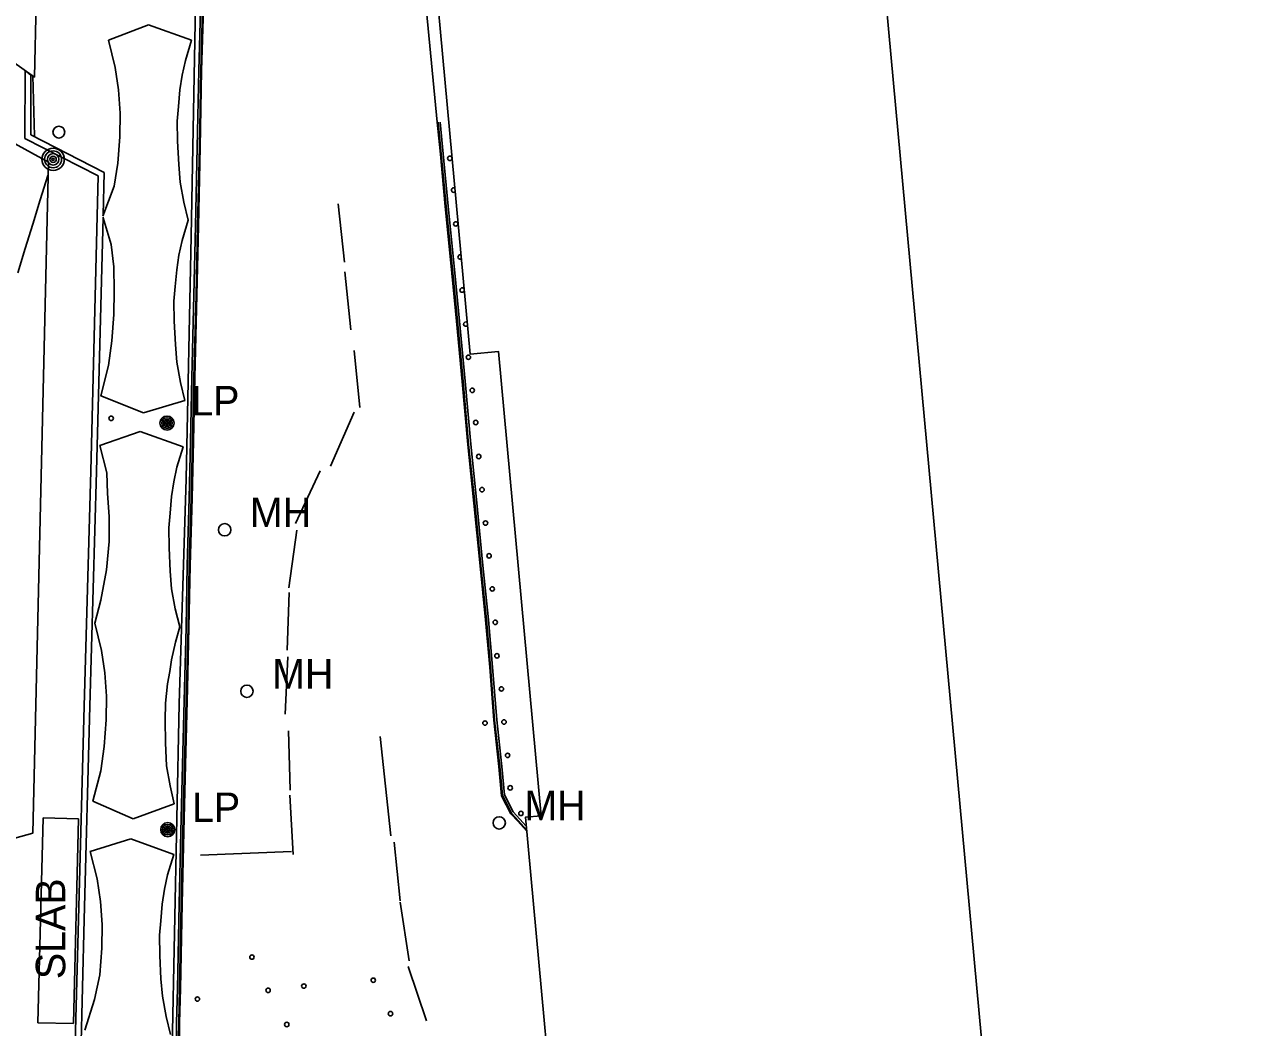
# Model space of a CAD drawing. Extents: x 368532 to 392481, y 10654822 to 10676899.
# Drawn here: x 384762.8 to 384971.4, y 10655775.2 to 10655945.3 of the extents above; entities that cross this region are included whole.
import ezdxf

# ---------------------------------------------------------------- set-up
doc = ezdxf.new("R2010")
doc.units = 0
for name, color, linetype in [('p_Catenary', 7, 'Continuous'), ('p_dtm sidewalk', 7, 'Continuous'), ('p_dtm slab', 7, 'Continuous'), ('p_road - paved curb', 7, 'Continuous'), ('p_road conc barrier', 7, 'Continuous'), ('p_road general road feature', 7, 'Continuous'), ('p_structure building', 7, 'Continuous'), ('p_structure fence', 7, 'Continuous'), ('p_structure unidentified', 7, 'Continuous'), ('p_structure wall', 7, 'Continuous'), ('p_utility general pole', 7, 'Continuous'), ('p_utility guy anchor', 7, 'Continuous'), ('p_utility manhole', 7, 'Continuous')]:
    doc.layers.add(name, color=color, linetype=linetype)

msp = doc.modelspace()

# ---------------------------------------------------------------- linework, layer by layer
at = {"layer": 'p_Catenary'}
msp.add_lwpolyline([(384761.63, 10655903.18), (384762.9, 10655907.3), (384764.17, 10655911.43), (384765.44, 10655915.55), (384766.71, 10655919.68)], dxfattribs=at)
at = {"layer": 'p_dtm sidewalk'}
msp.add_line((384764.48, 10655926.41), (384764.17, 10655936.6), dxfattribs=at)
at = {"layer": 'p_dtm slab'}
for p, q in [((384765.05, 10655775.97), (384765.94, 10655810.73)), ((384765.94, 10655810.73), (384771.96, 10655810.58)), ((384771.96, 10655810.58), (384771.08, 10655775.82)), ((384771.08, 10655775.82), (384765.05, 10655775.97))]:
    msp.add_line(p, q, dxfattribs=at)
at = {"layer": 'p_road - paved curb'}
for p, q in [((384792.71, 10655949.89), (384792.34, 10655937.52)), ((384793.06, 10655949.88), (384792.69, 10655937.51)), ((384793.21, 10655949.88), (384792.84, 10655937.51)), ((384832.84, 10655928.72), (384831.02, 10655947.59)), ((384792.34, 10655937.52), (384792.1, 10655924.53)), ((384792.69, 10655937.51), (384792.45, 10655924.52)), ((384792.84, 10655937.51), (384792.6, 10655924.52)), ((384833.36, 10655923.32), (384832.84, 10655928.72)), ((384833.51, 10655923.33), (384832.99, 10655928.73)), ((384833.86, 10655923.37), (384833.34, 10655928.77)), ((384792.1, 10655924.53), (384791.78, 10655911.13)), ((384792.45, 10655924.52), (384792.13, 10655911.12)), ((384792.6, 10655924.52), (384792.28, 10655911.12)), ((384834.19, 10655914.44), (384833.36, 10655923.32)), ((384834.34, 10655914.45), (384833.51, 10655923.33)), ((384834.69, 10655914.49), (384833.86, 10655923.37)), ((384835.3, 10655903.15), (384834.19, 10655914.44)), ((384835.45, 10655903.16), (384834.34, 10655914.45)), ((384835.8, 10655903.2), (384834.69, 10655914.49)), ((384791.78, 10655911.13), (384791.54, 10655899.41)), ((384792.13, 10655911.12), (384791.89, 10655899.4)), ((384792.28, 10655911.12), (384792.04, 10655899.4)), ((384836.1, 10655894.96), (384835.3, 10655903.15)), ((384836.25, 10655894.97), (384835.45, 10655903.16)), ((384836.6, 10655895.01), (384835.8, 10655903.2)), ((384791.54, 10655899.41), (384791.19, 10655885.45)), ((384791.89, 10655899.4), (384791.54, 10655885.44)), ((384792.04, 10655899.4), (384791.69, 10655885.44)), ((384837.05, 10655884.73), (384836.1, 10655894.96)), ((384837.2, 10655884.74), (384836.25, 10655894.97)), ((384837.55, 10655884.78), (384836.6, 10655895.01)), ((384791.19, 10655885.45), (384790.93, 10655874.64)), ((384791.54, 10655885.44), (384791.28, 10655874.63)), ((384791.69, 10655885.44), (384791.43, 10655874.63)), ((384838, 10655874.04), (384837.05, 10655884.73)), ((384838.15, 10655874.05), (384837.2, 10655884.74)), ((384838.5, 10655874.09), (384837.55, 10655884.78)), ((384790.93, 10655874.64), (384790.71, 10655864.97)), ((384791.28, 10655874.63), (384791.06, 10655864.96)), ((384791.43, 10655874.63), (384791.21, 10655864.96)), ((384839.03, 10655864.13), (384838, 10655874.04)), ((384839.18, 10655864.15), (384838.15, 10655874.05)), ((384839.53, 10655864.18), (384838.5, 10655874.09)), ((384790.71, 10655864.97), (384790.39, 10655853.57)), ((384791.06, 10655864.96), (384790.74, 10655853.56)), ((384791.21, 10655864.96), (384790.89, 10655853.56)), ((384840.03, 10655854.05), (384839.03, 10655864.13)), ((384840.18, 10655854.07), (384839.18, 10655864.15)), ((384840.53, 10655854.1), (384839.53, 10655864.18)), ((384790.39, 10655853.57), (384790.19, 10655843)), ((384790.74, 10655853.56), (384790.54, 10655842.99)), ((384790.89, 10655853.56), (384790.69, 10655842.99)), ((384841.03, 10655844.29), (384840.03, 10655854.05)), ((384841.18, 10655844.3), (384840.18, 10655854.07)), ((384841.53, 10655844.34), (384840.53, 10655854.1)), ((384841.73, 10655836.26), (384841.03, 10655844.29)), ((384841.88, 10655836.27), (384841.18, 10655844.3)), ((384842.23, 10655836.3), (384841.53, 10655844.34)), ((384790.19, 10655843), (384789.93, 10655832.73)), ((384790.54, 10655842.99), (384790.28, 10655832.72)), ((384790.69, 10655842.99), (384790.43, 10655832.72)), ((384842.42, 10655827.3), (384841.73, 10655836.26)), ((384842.57, 10655827.31), (384841.88, 10655836.27)), ((384842.92, 10655827.35), (384842.23, 10655836.3)), ((384789.93, 10655832.73), (384789.58, 10655819.72)), ((384790.28, 10655832.72), (384789.93, 10655819.71)), ((384790.43, 10655832.72), (384790.08, 10655819.71)), ((384843.28, 10655819.41), (384842.42, 10655827.3)), ((384843.43, 10655819.43), (384842.57, 10655827.31)), ((384843.78, 10655819.46), (384842.92, 10655827.35)), ((384789.58, 10655819.72), (384789.29, 10655808.37)), ((384789.93, 10655819.71), (384789.64, 10655808.36)), ((384790.08, 10655819.71), (384789.79, 10655808.36)), ((384843.74, 10655814.47), (384843.28, 10655819.41)), ((384843.89, 10655814.51), (384843.43, 10655819.43)), ((384844.23, 10655814.61), (384843.78, 10655819.46)), ((384845.31, 10655811.43), (384843.74, 10655814.47)), ((384845.43, 10655811.52), (384843.89, 10655814.51)), ((384845.72, 10655811.72), (384844.23, 10655814.61)), ((384846.48, 10655810.14), (384845.31, 10655811.43)), ((384846.59, 10655810.24), (384845.43, 10655811.52)), ((384846.85, 10655810.48), (384845.72, 10655811.72)), ((384847.97, 10655808.5), (384846.48, 10655810.14)), ((384847.98, 10655808.71), (384846.59, 10655810.24)), ((384847.93, 10655809.29), (384846.85, 10655810.48)), ((384789.29, 10655808.37), (384789.02, 10655796.16)), ((384789.64, 10655808.36), (384789.37, 10655796.15)), ((384789.79, 10655808.36), (384789.52, 10655796.15)), ((384789.02, 10655796.16), (384788.73, 10655781.72)), ((384789.37, 10655796.15), (384789.08, 10655781.71)), ((384789.52, 10655796.15), (384789.23, 10655781.71)), ((384788.73, 10655781.72), (384788.6, 10655776)), ((384789.08, 10655781.71), (384788.95, 10655775.99)), ((384789.23, 10655781.71), (384789.1, 10655775.99)), ((384788.6, 10655776), (384788.52, 10655770.1)), ((384788.95, 10655775.99), (384788.87, 10655770.09)), ((384789.1, 10655775.99), (384789.02, 10655770.09))]:
    msp.add_line(p, q, dxfattribs=at)
at = {"layer": 'p_road conc barrier'}
for p, q in [((384816.02, 10655914.88), (384817.11, 10655905.02)), ((384817.12, 10655903.35), (384818.15, 10655893.54)), ((384818.72, 10655890), (384819.71, 10655880.34)), ((384818.71, 10655879.54), (384814.71, 10655870.4)), ((384812.97, 10655869.57), (384808.77, 10655860.65)), ((384809.01, 10655859.53), (384807.66, 10655849.76)), ((384809.01, 10655859.54), (384809.01, 10655859.53)), ((384807.7, 10655848.95), (384807.34, 10655839.18)), ((384807.49, 10655838.05), (384807.03, 10655828.29)), ((384807.56, 10655825.5), (384807.86, 10655815.46)), ((384807.86, 10655815.46), (384807.86, 10655815.44)), ((384807.83, 10655814.56), (384808.4, 10655804.5)), ((384825.49, 10655806.58), (384826.51, 10655796.67)), ((384826.53, 10655796.41), (384828.08, 10655786.45)), ((384827.89, 10655785.48), (384830.98, 10655776.28))]:
    msp.add_line(p, q, dxfattribs=at)
at = {"layer": 'p_road general road feature'}
for p, q in [((384766.86, 10655921.95), (384758.83, 10655926.38)), ((384764.17, 10655808.12), (384766.86, 10655921.95)), ((384712.23, 10655793.92), (384764.17, 10655808.12))]:
    msp.add_line(p, q, dxfattribs=at)
at = {"layer": 'p_structure building'}
for points in [[(384766.45, 10656013.5), (384767.81, 10656067.83), (384757.58, 10656074.98), (384761.49, 10656080.72), (384741.66, 10656094.48), (384737.71, 10656088.76), (384727.01, 10656096.23), (384675.43, 10656023.35), (384676.32, 10656022.75), (384668.14, 10656011.7), (384709.1, 10655982.71), (384705.94, 10655977.94), (384764.47, 10655936.38), (384765.61, 10655987.1), (384765.69, 10655989.75)], [(384777.01, 10655942.65), (384783.82, 10655945.27)], [(384783.82, 10655945.27), (384791.1, 10655942.65), (384790.08, 10655939.2), (384789.54, 10655936.73), (384789.16, 10655934.22), (384788.91, 10655931.39), (384788.69, 10655928.93), (384788.72, 10655925.53), (384788.94, 10655921.55), (384789.17, 10655918.58), (384789.79, 10655915.15), (384790.55, 10655912.1)], [(384776.06, 10655912.78), (384777.97, 10655917.86), (384778.61, 10655921.77), (384778.96, 10655926.25), (384779.01, 10655930.29), (384778.74, 10655934.22), (384778.16, 10655938.02), (384777.01, 10655942.65)], [(384782.95, 10655879.45), (384775.71, 10655882.34), (384777.04, 10655887.45), (384777.62, 10655891.62), (384777.96, 10655896.1), (384778.01, 10655900.15), (384777.95, 10655904.19), (384777.47, 10655908), (384776.12, 10655912.52)], [(384790.55, 10655912.1), (384789.52, 10655908.65), (384788.98, 10655906.18), (384788.61, 10655903.67), (384788.35, 10655900.84), (384788.13, 10655898.38), (384788.17, 10655894.98), (384788.38, 10655891), (384788.61, 10655888.03), (384789.23, 10655884.6), (384790, 10655881.55)], [(384790, 10655881.55), (384782.95, 10655879.45)], [(384775.58, 10655873.88), (384782.39, 10655876.29)], [(384782.39, 10655876.29), (384789.68, 10655873.66), (384788.65, 10655870.22), (384788.11, 10655867.75), (384787.74, 10655865.23), (384787.48, 10655862.4), (384787.26, 10655859.95), (384787.3, 10655856.55), (384787.51, 10655852.57), (384787.74, 10655849.6), (384788.36, 10655846.16), (384789.13, 10655843.11)], [(384774.69, 10655843.74), (384775.75, 10655847.67), (384776.71, 10655852.81), (384777.15, 10655857.62), (384777.14, 10655861.82), (384776.87, 10655865.74), (384776.72, 10655869.25), (384775.58, 10655873.88)], [(384781.21, 10655810.56), (384774.38, 10655813.57), (384775.72, 10655818.68), (384776.29, 10655822.85), (384776.64, 10655827.34), (384776.68, 10655831.38), (384776.42, 10655835.3), (384775.83, 10655839.11), (384774.69, 10655843.74)], [(384789.13, 10655843.11), (384788.43, 10655840.53), (384787.71, 10655837.52), (384787.42, 10655835.54), (384787.02, 10655833.45), (384786.68, 10655830.19), (384786.64, 10655827.27), (384786.69, 10655823.44), (384786.9, 10655819.57), (384787.52, 10655816.13), (384788.18, 10655813.08)], [(384788.18, 10655813.08), (384781.21, 10655810.56)], [(384773.94, 10655804.99), (384780.82, 10655807.14)], [(384780.82, 10655807.14), (384788.1, 10655804.51), (384787.07, 10655801.06), (384786.54, 10655798.6), (384786.16, 10655796.08), (384785.91, 10655793.25), (384785.69, 10655790.8), (384785.72, 10655787.39), (384785.94, 10655783.41), (384786.17, 10655780.45), (384786.79, 10655777.01), (384787.55, 10655773.96)], [(384773, 10655774.69), (384774.65, 10655779.92), (384775.54, 10655784.1), (384775.89, 10655788.59), (384775.93, 10655792.63), (384775.67, 10655796.55), (384775.08, 10655800.36), (384773.94, 10655804.99)]]:
    msp.add_lwpolyline(points, dxfattribs=at)
msp.add_lwpolyline([(384971.35, 10655564.75), (384788.85, 10655547.93), (384788.69, 10655549.69), (384794.27, 10655550.21), (384791.14, 10655584.24), (384868.01, 10655591.32), (384847.79, 10655810.84), (384850.47, 10655811.08), (384843.21, 10655889.85), (384838.41, 10655889.41), (384827.95, 10656003.01), (384845.37, 10656004.62), (384845.16, 10656006.86), (384886.2, 10656010.64), (384886.37, 10656008.78), (384903.34, 10656010.35), (384941.31, 10655598.22), (384968.04, 10655600.68)], close=True, dxfattribs=at)
at = {"layer": 'p_structure fence'}
for p, q in [((384791.06, 10655909.42), (384791.79, 10655948.59)), ((384790.2, 10655868.22), (384791.06, 10655909.42)), ((384789.05, 10655830.04), (384790.2, 10655868.22)), ((384787.83, 10655771.7), (384789.05, 10655830.04)), ((384824.96, 10655807.67), (384823.14, 10655824.52)), ((384792.63, 10655804.41), (384808.08, 10655805.01))]:
    msp.add_line(p, q, dxfattribs=at)
at = {"layer": 'p_structure unidentified'}
for centre in [(384834.97, 10655922.61), (384835.96, 10655911.48), (384838.11, 10655888.86), (384838.77, 10655883.25), (384777.48, 10655878.5), (384839.36, 10655877.79), (384839.87, 10655872.02), (384840.42, 10655866.4), (384841.02, 10655860.73), (384841.62, 10655855.18), (384842.17, 10655849.56), (384842.67, 10655843.89), (384842.96, 10655838.21), (384843.72, 10655832.6), (384840.93, 10655826.8), (384844.16, 10655826.99), (384844.77, 10655821.32), (384845.21, 10655815.81), (384847.03, 10655811.47), (384801.37, 10655787.1), (384821.97, 10655783.18), (384804.12, 10655781.46), (384810.19, 10655782.19), (384792.12, 10655779.98), (384824.9, 10655777.5), (384807.29, 10655775.67)]:
    msp.add_circle(centre, 0.375, dxfattribs=at)
for centre, start, end in [((384835.62, 10655917.21), 57.4731, 313.0547), ((384836.72, 10655905.87), 68.1204, 302.4074), ((384837.06, 10655900.25), 25.7385, 344.7893), ((384837.67, 10655894.48), 48.2573, 322.2706)]:
    msp.add_arc(centre, 0.375, start, end, dxfattribs=at)
at = {"layer": 'p_structure wall'}
for p, q in [((384762.85, 10655925.97), (384762.87, 10655937.5)), ((384762.87, 10655937.5), (384763.87, 10655936.7)), ((384763.85, 10655926.58), (384763.87, 10655936.7)), ((384775.29, 10655919.62), (384762.85, 10655925.97)), ((384776.3, 10655920.23), (384763.85, 10655926.58)), ((384774.01, 10655869.52), (384775.29, 10655919.62)), ((384776.12, 10655912.94), (384776.3, 10655920.23)), ((384775.01, 10655869.49), (384776.11, 10655912.6)), ((384772.88, 10655829.69), (384774.01, 10655869.52)), ((384773.88, 10655829.67), (384775.01, 10655869.49)), ((384771.92, 10655793.49), (384772.88, 10655829.69)), ((384772.92, 10655793.46), (384773.88, 10655829.67)), ((384770.69, 10655745.79), (384771.92, 10655793.49)), ((384771.69, 10655745.76), (384772.92, 10655793.46))]:
    msp.add_line(p, q, dxfattribs=at)
at = {"layer": 'p_utility general pole'}
for centre, radius in [((384767.63, 10655922.44), 1.9), ((384767.63, 10655922.44), 1.44), ((384767.63, 10655922.44), 0.973), ((384767.63, 10655922.44), 0.539), ((384767.63, 10655922.44), 0.192), ((384786.96, 10655877.7), 1.19), ((384786.96, 10655877.7), 0.901), ((384786.96, 10655877.7), 0.608), ((384786.96, 10655877.7), 0.337), ((384786.96, 10655877.7), 0.12), ((384787.08, 10655808.72), 1.19), ((384787.08, 10655808.72), 0.901), ((384787.08, 10655808.72), 0.608), ((384787.08, 10655808.72), 0.337), ((384787.08, 10655808.72), 0.12)]:
    msp.add_circle(centre, radius, dxfattribs=at)
at = {"layer": 'p_utility guy anchor'}
msp.add_circle((384768.61, 10655927.05), 1, dxfattribs=at)
at = {"layer": 'p_utility manhole'}
for centre in [(384796.75, 10655859.59), (384800.53, 10655832.2), (384843.35, 10655809.87)]:
    msp.add_circle(centre, 1.05, dxfattribs=at)

# ---------------------------------------------------------------- texts
at = {"layer": 'p_dtm slab'}
msp.add_text(' SLAB', height=5, rotation=90, dxfattribs=at).set_placement((384769.69, 10655781.5))
at = {"layer": 'p_utility general pole'}
for p in [(384791.08, 10655878.99), (384791.2, 10655810.02)]:
    msp.add_text('LP', height=5, dxfattribs=at).set_placement(p)
at = {"layer": 'p_utility manhole'}
for p in [(384801.02, 10655860.05), (384804.8, 10655832.66), (384847.62, 10655810.33)]:
    msp.add_text('MH', height=5, dxfattribs=at).set_placement(p)

doc.saveas('drawing.dxf')
